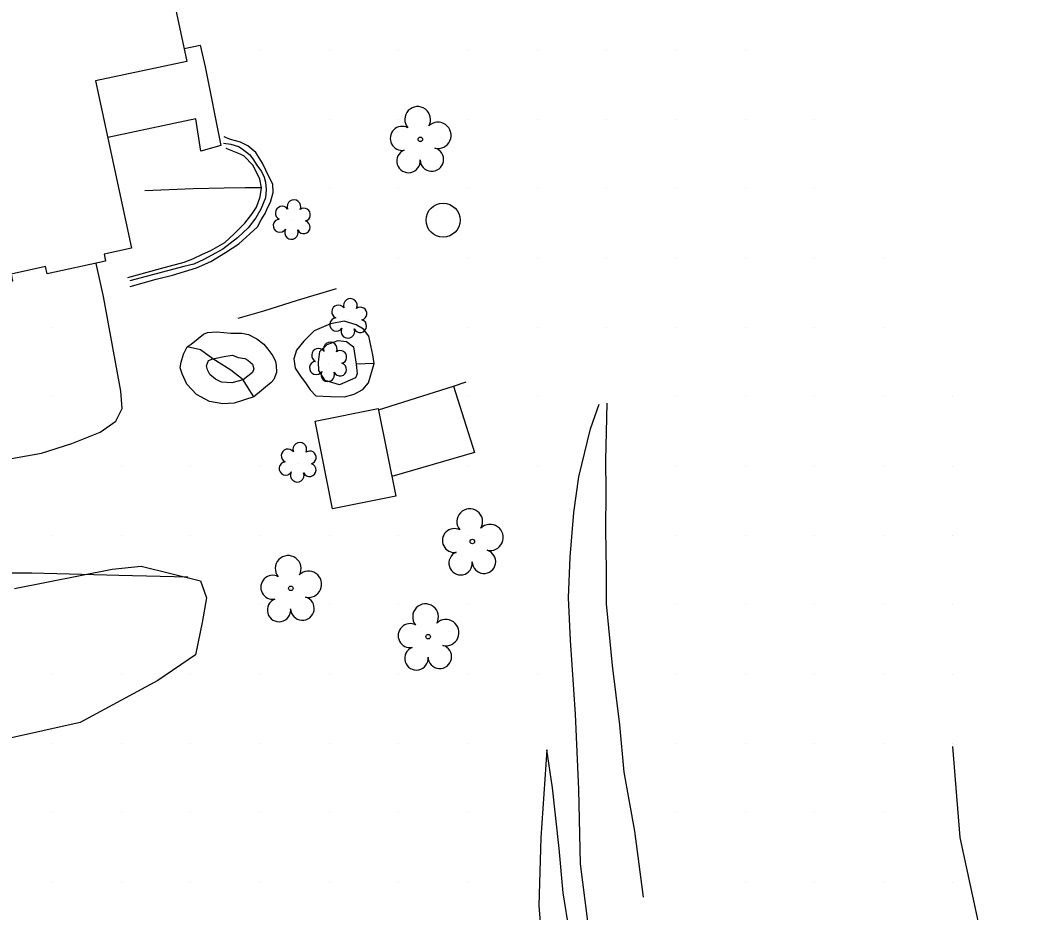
# Model space of a CAD drawing. Extents: x 1548934 to 1561348, y 809680 to 824075.
# Drawn here: x 1552125.4 to 1552269.6, y 810365.7 to 810494.3 of the extents above; entities that cross this region are included whole.
import ezdxf

# ---------------------------------------------------------------- set-up
doc = ezdxf.new("R2010")
doc.units = 0
for name, color, linetype in [('E_NCDOT_Vertical_Profile_Ground_Line', 7, 'Continuous'), ('Exist Building', 7, 'Continuous'), ('Exist DTM QL2 LIDAR Elevation Point', 7, 'Continuous'), ('Exist Other Culture Area Outline', 7, 'Continuous'), ('Exist Roads Soil', 7, 'Continuous'), ('Exist Utilities Other Pole CELL', 7, 'Continuous'), ('Exist Vegetation Shrub CELL', 7, 'Continuous'), ('Exist Vegetation Tree CELL', 7, 'Continuous'), ('Exist Vegetation Woods Line', 7, 'Continuous'), ('P_NCDOT_Vertical_Profile_Grade_Minor_Road', 7, 'Continuous'), ('P_RDY_Dimension_Text', 7, 'Continuous'), ('PH Exist DTM Breakline', 7, 'Continuous')]:
    doc.layers.add(name, color=color, linetype=linetype)

msp = doc.modelspace()

# ---------------------------------------------------------------- linework, layer by layer
at = {"layer": 'E_NCDOT_Vertical_Profile_Ground_Line'}
for points in [[(1552269.12, 810011.85), (1552259.92, 810023.16), (1552240.77, 810045.39), (1552214.34, 810080.42), (1552187.87, 810115.32), (1552162.13, 810150.99), (1552135.64, 810187.58), (1552109.72, 810225.45), (1552084.15, 810264.06), (1552058.91, 810303.06), (1552035.06, 810342.6), (1552011.64, 810381.93), (1551989.04, 810421.64), (1551966.75, 810462.54), (1551944.7, 810504.81), (1551922.38, 810547.42), (1551904.22, 810585.98), (1551891.94, 810609.51), (1551888.01, 810619.12)], [(1552253.41, 809998.89), (1552244.07, 810010.35), (1552226, 810034.01), (1552199.08, 810069.05), (1552172.73, 810104.35), (1552146.5, 810139.67), (1552120.17, 810176.34), (1552094.24, 810214.53), (1552068.08, 810253.47), (1552042.84, 810293.18), (1552018.16, 810332.72), (1551995.31, 810372.57), (1551972.35, 810412.52), (1551950.07, 810453.78), (1551927.46, 810496.24), (1551905.62, 810539.48), (1551886.94, 810576.33), (1551876.35, 810599.17), (1551872.14, 810607.03)]]:
    msp.add_open_spline(points, degree=3, dxfattribs=at)
at = {"layer": 'Exist Building'}
for points in [[(1552099.25, 810511.94), (1552142.43, 810521.19), (1552149.46, 810488.38), (1552136.3, 810485.57), (1552141.47, 810461.43), (1552137.51, 810460.58), (1552137.74, 810459.53), (1552129.3, 810457.72), (1552129.07, 810458.77), (1552124.09, 810457.7), (1552124.32, 810456.65), (1552115.66, 810454.8), (1552115.42, 810455.89), (1552111.82, 810455.12), (1552111.61, 810456.08), (1552103.73, 810454.4), (1552092.99, 810504.54), (1552100.49, 810506.15)], [(1552170.49, 810423.84), (1552167.97, 810436.47), (1552177.1, 810438.29), (1552179.62, 810425.66)]]:
    msp.add_lwpolyline(points, close=True, dxfattribs=at)
msp.add_lwpolyline([(1552154.75, 810476.6), (1552155.81, 810476.45), (1552156.93, 810476.11), (1552157.47, 810475.78), (1552158.51, 810474.93), (1552159, 810474.31), (1552159.58, 810473.41), (1552160.23, 810472.48), (1552160.63, 810471.67), (1552160.83, 810470.95), (1552160.9, 810469.87), (1552160.8, 810468.67), (1552160.16, 810467.07), (1552159.44, 810465.81), (1552158.33, 810464.35), (1552156.78, 810462.9), (1552154.66, 810461.3), (1552153.6, 810460.71), (1552151.92, 810459.8), (1552150.47, 810459.12), (1552149.02, 810458.76), (1552141.24, 810456.72)], dxfattribs=at)
at = {"layer": 'Exist DTM QL2 LIDAR Elevation Point'}
for p, q in [((1552160.03, 810489.97), (1552160.03, 810489.97)), ((1552170.03, 810489.97), (1552170.03, 810489.97)), ((1552180.03, 810489.97), (1552180.03, 810489.97)), ((1552190.03, 810489.97), (1552190.03, 810489.97)), ((1552200.03, 810489.97), (1552200.03, 810489.97)), ((1552210.04, 810489.97), (1552210.04, 810489.97)), ((1552220.04, 810489.97), (1552220.04, 810489.97)), ((1552230.04, 810489.97), (1552230.04, 810489.97)), ((1552170.03, 810479.97), (1552170.03, 810479.97)), ((1552180.03, 810479.97), (1552180.03, 810479.97)), ((1552190.03, 810479.97), (1552190.03, 810479.97)), ((1552200.03, 810479.97), (1552200.03, 810479.97)), ((1552210.04, 810479.97), (1552210.04, 810479.97)), ((1552220.04, 810479.97), (1552220.04, 810479.97)), ((1552230.04, 810479.97), (1552230.04, 810479.97)), ((1552240.04, 810479.97), (1552240.04, 810479.97)), ((1552170.03, 810469.97), (1552170.03, 810469.97)), ((1552180.03, 810469.97), (1552180.03, 810469.97)), ((1552190.03, 810469.97), (1552190.03, 810469.97)), ((1552200.03, 810469.97), (1552200.03, 810469.97)), ((1552210.04, 810469.97), (1552210.04, 810469.97)), ((1552220.04, 810469.97), (1552220.04, 810469.97)), ((1552230.04, 810469.97), (1552230.04, 810469.97)), ((1552240.04, 810469.97), (1552240.04, 810469.97)), ((1552180.03, 810459.97), (1552180.03, 810459.97)), ((1552190.03, 810459.97), (1552190.03, 810459.97)), ((1552200.03, 810459.97), (1552200.03, 810459.97)), ((1552210.04, 810459.97), (1552210.04, 810459.97)), ((1552220.04, 810459.97), (1552220.04, 810459.97)), ((1552230.04, 810459.97), (1552230.04, 810459.97)), ((1552240.04, 810459.97), (1552240.04, 810459.97)), ((1552250.04, 810459.97), (1552250.04, 810459.97)), ((1552130.03, 810449.97), (1552130.03, 810449.97)), ((1552190.03, 810449.97), (1552190.03, 810449.97)), ((1552200.03, 810449.97), (1552200.03, 810449.97)), ((1552210.04, 810449.97), (1552210.04, 810449.97)), ((1552220.04, 810449.97), (1552220.04, 810449.97)), ((1552230.04, 810449.97), (1552230.04, 810449.97)), ((1552240.04, 810449.97), (1552240.04, 810449.97)), ((1552250.04, 810449.97), (1552250.04, 810449.97)), ((1552130.03, 810439.97), (1552130.03, 810439.97)), ((1552190.03, 810439.97), (1552190.03, 810439.97)), ((1552200.03, 810439.97), (1552200.03, 810439.97)), ((1552220.04, 810439.97), (1552220.04, 810439.97)), ((1552230.04, 810439.97), (1552230.04, 810439.97)), ((1552240.04, 810439.97), (1552240.04, 810439.97)), ((1552250.04, 810439.97), (1552250.04, 810439.97)), ((1552260.04, 810439.97), (1552260.04, 810439.97)), ((1552140.03, 810429.97), (1552140.03, 810429.97)), ((1552150.03, 810429.97), (1552150.03, 810429.97)), ((1552160.03, 810429.97), (1552160.03, 810429.97)), ((1552180.03, 810429.97), (1552180.03, 810429.97)), ((1552190.03, 810429.97), (1552190.03, 810429.97)), ((1552200.03, 810429.97), (1552200.03, 810429.97)), ((1552220.04, 810429.97), (1552220.04, 810429.97)), ((1552230.04, 810429.97), (1552230.04, 810429.97)), ((1552240.04, 810429.97), (1552240.04, 810429.97)), ((1552250.04, 810429.97), (1552250.04, 810429.97)), ((1552260.04, 810429.97), (1552260.04, 810429.97)), ((1552130.03, 810419.96), (1552130.03, 810419.96)), ((1552140.03, 810419.96), (1552140.03, 810419.96)), ((1552150.03, 810419.96), (1552150.03, 810419.96)), ((1552160.03, 810419.96), (1552160.03, 810419.96)), ((1552170.03, 810419.96), (1552170.03, 810419.96)), ((1552180.03, 810419.96), (1552180.03, 810419.96)), ((1552190.03, 810419.96), (1552190.03, 810419.96)), ((1552220.04, 810419.96), (1552220.04, 810419.96)), ((1552230.04, 810419.96), (1552230.04, 810419.96)), ((1552240.04, 810419.96), (1552240.04, 810419.96)), ((1552250.04, 810419.96), (1552250.04, 810419.96)), ((1552260.04, 810419.96), (1552260.04, 810419.96)), ((1552160.03, 810409.96), (1552160.03, 810409.96)), ((1552170.03, 810409.96), (1552170.03, 810409.96)), ((1552180.03, 810409.96), (1552180.03, 810409.96)), ((1552190.03, 810409.96), (1552190.03, 810409.96)), ((1552220.04, 810409.96), (1552220.04, 810409.96)), ((1552230.04, 810409.96), (1552230.04, 810409.96)), ((1552240.04, 810409.96), (1552240.04, 810409.96)), ((1552250.04, 810409.96), (1552250.04, 810409.96)), ((1552260.04, 810409.96), (1552260.04, 810409.96)), ((1552130.03, 810399.96), (1552130.03, 810399.96)), ((1552140.03, 810399.96), (1552140.03, 810399.96)), ((1552150.03, 810399.96), (1552150.03, 810399.96)), ((1552160.03, 810399.96), (1552160.03, 810399.96)), ((1552170.03, 810399.96), (1552170.03, 810399.96)), ((1552180.03, 810399.96), (1552180.03, 810399.96)), ((1552190.03, 810399.96), (1552190.03, 810399.96)), ((1552200.03, 810399.96), (1552200.03, 810399.96)), ((1552220.04, 810399.96), (1552220.04, 810399.96)), ((1552230.04, 810399.96), (1552230.04, 810399.96)), ((1552240.04, 810399.96), (1552240.04, 810399.96)), ((1552250.04, 810399.96), (1552250.04, 810399.96)), ((1552260.04, 810399.96), (1552260.04, 810399.96)), ((1552130.03, 810389.96), (1552130.03, 810389.96)), ((1552140.03, 810389.96), (1552140.03, 810389.96)), ((1552150.03, 810389.96), (1552150.03, 810389.96)), ((1552160.03, 810389.96), (1552160.03, 810389.96)), ((1552170.03, 810389.96), (1552170.03, 810389.96)), ((1552180.03, 810389.96), (1552180.03, 810389.96)), ((1552190.03, 810389.96), (1552190.03, 810389.96)), ((1552220.04, 810389.96), (1552220.04, 810389.96)), ((1552230.04, 810389.96), (1552230.04, 810389.96)), ((1552240.04, 810389.96), (1552240.04, 810389.96)), ((1552250.04, 810389.96), (1552250.04, 810389.96)), ((1552260.04, 810389.96), (1552260.04, 810389.96)), ((1552130.03, 810379.96), (1552130.03, 810379.96)), ((1552140.03, 810379.96), (1552140.03, 810379.96)), ((1552150.03, 810379.96), (1552150.03, 810379.96)), ((1552160.03, 810379.96), (1552160.03, 810379.96)), ((1552170.03, 810379.96), (1552170.03, 810379.96)), ((1552180.03, 810379.96), (1552180.03, 810379.96)), ((1552190.03, 810379.96), (1552190.03, 810379.96)), ((1552220.04, 810379.96), (1552220.04, 810379.96)), ((1552230.04, 810379.96), (1552230.04, 810379.96)), ((1552240.04, 810379.96), (1552240.04, 810379.96)), ((1552250.04, 810379.96), (1552250.04, 810379.96)), ((1552260.04, 810379.96), (1552260.04, 810379.96)), ((1552130.03, 810369.96), (1552130.03, 810369.96)), ((1552140.03, 810369.96), (1552140.03, 810369.96)), ((1552150.03, 810369.96), (1552150.03, 810369.96)), ((1552160.03, 810369.96), (1552160.03, 810369.96)), ((1552170.03, 810369.96), (1552170.03, 810369.96)), ((1552180.03, 810369.96), (1552180.03, 810369.96)), ((1552190.03, 810369.96), (1552190.03, 810369.96)), ((1552230.04, 810369.96), (1552230.04, 810369.96)), ((1552240.04, 810369.96), (1552240.04, 810369.96)), ((1552250.04, 810369.96), (1552250.04, 810369.96)), ((1552260.04, 810369.96), (1552260.04, 810369.96))]:
    msp.add_line(p, q, dxfattribs=at)
at = {"layer": 'Exist Other Culture Area Outline'}
msp.add_lwpolyline([(1552149.06, 810490.22), (1552151.4, 810490.72), (1552152.09, 810487.59), (1552154.35, 810476.24), (1552151.47, 810475.43), (1552150.76, 810480.09), (1552138.06, 810477.39)], dxfattribs=at)
at = {"layer": 'Exist Roads Soil'}
msp.add_lwpolyline([(1552013.99, 810378.2), (1552015.2, 810383.91), (1552017.18, 810386.9), (1552019.5, 810389.68), (1552024.05, 810394.95), (1552027.82, 810398.41), (1552032.38, 810401.31), (1552038.49, 810404.59), (1552045.92, 810408), (1552055.19, 810412.16), (1552072.07, 810418.52), (1552087.08, 810423.45), (1552101.36, 810427.36), (1552117.09, 810429.84), (1552128.48, 810431.87), (1552132.89, 810433.27), (1552136.97, 810434.9), (1552139.21, 810436.46), (1552140.15, 810438.32), (1552139.95, 810440.79), (1552137.44, 810454.47), (1552136.38, 810459.24)], dxfattribs=at)
at = {"layer": 'Exist Utilities Other Pole CELL'}
msp.add_circle((1552186.45, 810465.47), 2.46, dxfattribs=at)
at = {"layer": 'Exist Vegetation Shrub CELL'}
for p, q in [((1552164.69, 810465.38), (1552164.69, 810465.38)), ((1552172.84, 810451.12), (1552172.84, 810451.12)), ((1552169.94, 810444.85), (1552169.94, 810444.85)), ((1552165.54, 810430.36), (1552165.54, 810430.36))]:
    msp.add_line(p, q, dxfattribs=at)
for centre, radius, start, end in [((1552164.92, 810467.42), 0.99, 334.8391, 200.4717), ((1552163.21, 810466.51), 0.968, 35.8908, 245.4216), ((1552166.36, 810466.25), 0.929, 284.4567, 126.0861), ((1552162.89, 810464.67), 0.955, 95.1099, 327.9534), ((1552166.33, 810464.45), 0.937, 204.9913, 73.4601), ((1552164.56, 810463.7), 0.984, 151.2797, 21.387), ((1552173.07, 810453.16), 0.99, 334.8391, 200.4717), ((1552171.35, 810452.24), 0.968, 35.8908, 245.4216), ((1552174.51, 810451.99), 0.929, 284.4567, 126.0861), ((1552171.04, 810450.41), 0.955, 95.1099, 327.9534), ((1552174.47, 810450.19), 0.937, 204.9913, 73.4601), ((1552172.71, 810449.43), 0.984, 151.2797, 21.387), ((1552170.17, 810446.89), 0.99, 334.8391, 200.4717), ((1552168.46, 810445.98), 0.968, 35.8908, 245.4216), ((1552171.61, 810445.72), 0.929, 284.4567, 126.0861), ((1552168.14, 810444.15), 0.955, 95.1099, 327.9534), ((1552171.58, 810443.92), 0.937, 204.9913, 73.4601), ((1552169.81, 810443.17), 0.984, 151.2797, 21.387), ((1552165.77, 810432.4), 0.99, 334.8391, 200.4717), ((1552164.06, 810431.48), 0.968, 35.8908, 245.4216), ((1552167.21, 810431.23), 0.929, 284.4567, 126.0861), ((1552163.74, 810429.65), 0.955, 95.1099, 327.9534), ((1552167.18, 810429.43), 0.937, 204.9913, 73.4601), ((1552165.41, 810428.67), 0.984, 151.2797, 21.387)]:
    msp.add_arc(centre, radius, start, end, dxfattribs=at)
at = {"layer": 'Exist Vegetation Tree CELL'}
for p, q in [((1552183.16, 810477.12), (1552183.16, 810477.12)), ((1552190.68, 810419.1), (1552190.68, 810419.1)), ((1552164.47, 810412.35), (1552164.47, 810412.35)), ((1552184.3, 810405.38), (1552184.3, 810405.38))]:
    msp.add_line(p, q, dxfattribs=at)
for centre in [(1552183.16, 810477.12), (1552190.68, 810419.1), (1552164.47, 810412.35), (1552184.3, 810405.38)]:
    msp.add_circle(centre, 0.326, dxfattribs=at)
for centre, radius, start, end in [((1552182.78, 810479.99), 1.86, 330.1651, 219.7134), ((1552185.71, 810477.7), 1.9, 257.1011, 134.1999), ((1552180.56, 810477.27), 1.73, 62.6636, 279.3457), ((1552181.46, 810474), 1.69, 111.5671, 6.231), ((1552184.83, 810474.22), 1.7, 181.2822, 74.56), ((1552190.3, 810421.97), 1.86, 330.1651, 219.7134), ((1552193.23, 810419.69), 1.9, 257.1011, 134.1999), ((1552188.08, 810419.25), 1.73, 62.6636, 279.3457), ((1552188.98, 810415.98), 1.69, 111.5671, 6.231), ((1552192.35, 810416.2), 1.7, 181.2822, 74.56), ((1552164.09, 810415.22), 1.86, 330.1651, 219.7134), ((1552167.02, 810412.94), 1.9, 257.1011, 134.1999), ((1552161.87, 810412.5), 1.73, 62.6636, 279.3457), ((1552162.77, 810409.23), 1.69, 111.5671, 6.231), ((1552166.15, 810409.45), 1.7, 181.2822, 74.56), ((1552183.92, 810408.25), 1.86, 330.1651, 219.7134), ((1552181.7, 810405.53), 1.73, 62.6636, 279.3457), ((1552186.85, 810405.96), 1.9, 257.1011, 134.1999), ((1552182.6, 810402.25), 1.69, 111.5671, 6.231), ((1552185.98, 810402.48), 1.7, 181.2822, 74.56)]:
    msp.add_arc(centre, radius, start, end, dxfattribs=at)
at = {"layer": 'Exist Vegetation Woods Line'}
for points in [[(1552124.59, 810412.34), (1552138.69, 810415.11), (1552142.86, 810415.56), (1552151.43, 810413.42)], [(1552151.43, 810413.42), (1552152.31, 810410.96), (1552151.66, 810407.43), (1552150.72, 810402.76), (1552145.27, 810399.08), (1552134.09, 810393.01), (1552090.06, 810383.2)], [(1552314.23, 810337.27), (1552314.45, 810323.99), (1552312.34, 810311.44), (1552309.57, 810300.74), (1552306.59, 810287.71), (1552304.62, 810280.59), (1552300.86, 810279.95), (1552291.44, 810288.38), (1552284.97, 810298.73), (1552280.66, 810306.9), (1552277.34, 810320.11), (1552275.03, 810329), (1552272.99, 810337.64), (1552267.52, 810351.99), (1552264.38, 810361.28), (1552261.07, 810376.4), (1552260.02, 810389.55)]]:
    msp.add_lwpolyline(points, dxfattribs=at)
at = {"layer": 'P_NCDOT_Vertical_Profile_Grade_Minor_Road'}
msp.add_open_spline([(1551879.82, 810614.21), (1551884.04, 810605.38), (1551895.16, 810581.81), (1551913.82, 810543.91), (1551935.87, 810500.72), (1551958.31, 810458.4), (1551980.95, 810417.47), (1552003.45, 810377.53), (1552026.54, 810337.94), (1552050.88, 810298.39), (1552075.93, 810258.79), (1552101.83, 810219.9), (1552127.9, 810181.92), (1552154.01, 810145.19), (1552180.07, 810109.84), (1552206.52, 810074.71), (1552233.37, 810039.85), (1552251.61, 810016.53), (1552260.84, 810005.28)], degree=3, dxfattribs=at)
at = {"layer": 'P_RDY_Dimension_Text'}
for points in [[(1552177.14, 810438.1), (1552187.97, 810441.54), (1552189.76, 810442.13)], [(1552187.97, 810441.54), (1552190.97, 810431.94), (1552179.06, 810428.48)]]:
    msp.add_lwpolyline(points, dxfattribs=at)
at = {"layer": 'PH Exist DTM Breakline'}
for points in [[(1552141.28, 810455.91), (1552145.03, 810456.98), (1552147.38, 810457.55), (1552150.87, 810458.57), (1552152.91, 810459.52), (1552155.05, 810460.82), (1552156.95, 810462.04), (1552158.57, 810463.52), (1552159.65, 810464.53), (1552160.19, 810465.53), (1552160.77, 810466.41), (1552161.1, 810467.24), (1552161.52, 810468.07), (1552161.92, 810469.47), (1552161.9, 810470.67), (1552161.35, 810471.69), (1552160.38, 810473.67), (1552159.42, 810475.21), (1552158.27, 810476.19), (1552157.19, 810476.7), (1552155.79, 810477.1), (1552154.84, 810477.48)], [(1552140.96, 810457.19), (1552145.65, 810458.5), (1552149.09, 810459.42), (1552150.31, 810459.9), (1552151.74, 810460.54), (1552152.93, 810461.1), (1552154.95, 810462.23), (1552156.29, 810463.51), (1552157.85, 810465.05), (1552158.87, 810466.32), (1552159.53, 810467.36), (1552160.04, 810468.84), (1552160.25, 810470.13), (1552160.02, 810471.39), (1552159.06, 810473.34), (1552157.71, 810474.74), (1552156.85, 810475.15), (1552155.13, 810475.79)], [(1552160.25, 810470.13), (1552157.87, 810470.13), (1552154.84, 810470.08), (1552150.39, 810469.97), (1552143.4, 810469.72)], [(1552171.03, 810455.57), (1552165.41, 810453.89), (1552160.52, 810452.34), (1552156.85, 810451.29)], [(1552176.5, 810444.77), (1552176.3, 810446.06), (1552175.74, 810448.71), (1552174.98, 810449.74), (1552173.91, 810450.39), (1552172.18, 810450.88), (1552170.21, 810450.49), (1552167.84, 810449.51), (1552166.37, 810448.01), (1552165.3, 810446.73), (1552164.9, 810445.48), (1552165.12, 810444.14), (1552165.85, 810442.95), (1552166.68, 810441.86), (1552167.26, 810440.97), (1552168.07, 810440.11), (1552170.18, 810440.02), (1552172.21, 810439.97), (1552173.63, 810440.35), (1552174.87, 810441.05), (1552175.69, 810441.99), (1552176.5, 810444.77), (1552173.93, 810444.7), (1552174.04, 810443.31), (1552173.8, 810442.71), (1552171.51, 810441.7), (1552169.43, 810442.32), (1552168.51, 810443.8), (1552168.48, 810444.96), (1552168.65, 810446.51), (1552169.7, 810447.52), (1552171.31, 810448.1), (1552172.52, 810447.95), (1552173.51, 810447.2), (1552173.93, 810444.7)], [(1552159.12, 810439.98), (1552156.31, 810439.07), (1552154.68, 810438.98), (1552152.72, 810439.32), (1552150.88, 810440.32), (1552149.45, 810441.83), (1552148.79, 810443.3), (1552148.52, 810444.18), (1552148.67, 810445), (1552148.98, 810446.15), (1552149.51, 810447.19), (1552150.09, 810447.57), (1552151.1, 810448.38), (1552151.86, 810449.01), (1552152.44, 810449.26), (1552153.81, 810449.35), (1552154.82, 810449.26), (1552155.8, 810449.16), (1552157.42, 810449.16), (1552158.38, 810448.96), (1552159.59, 810448.36), (1552160.58, 810447.59), (1552161.15, 810446.86), (1552161.86, 810445.89), (1552162.27, 810445.1), (1552162.38, 810444.56), (1552162.4, 810443.49), (1552162.03, 810442.5), (1552161.62, 810442.04), (1552159.12, 810439.98), (1552158.21, 810441.41), (1552157.61, 810442.45), (1552155.94, 810441.99), (1552154.47, 810442.09), (1552153.59, 810442.54), (1552152.77, 810443.19), (1552152.44, 810443.88), (1552152.28, 810444.45), (1552152.58, 810445.23), (1552153.22, 810445.46), (1552155.09, 810445.86), (1552156.08, 810445.99), (1552156.88, 810445.64), (1552157.83, 810445.49), (1552158.26, 810445.28), (1552158.93, 810444.67), (1552159.15, 810444.03), (1552158.94, 810443.51), (1552157.61, 810442.45), (1552155.82, 810443.83), (1552153.22, 810445.46), (1552151.45, 810446.76), (1552149.51, 810447.19)], [(1552207.91, 810334.24), (1552210.36, 810339.83), (1552210.42, 810343.93), (1552208.81, 810354.83), (1552207.28, 810364.65), (1552206.28, 810372.59), (1552206.04, 810383.32), (1552205.56, 810394.22), (1552204.85, 810404.89), (1552204.56, 810410.98), (1552204.78, 810416.86), (1552205.31, 810423.29), (1552206.03, 810428.43), (1552207.73, 810435.36), (1552208.99, 810438.92)], [(1552215.38, 810367.82), (1552214.14, 810377.34), (1552212.59, 810385.84), (1552211.95, 810392.66), (1552210.92, 810401.22), (1552210.02, 810410.14), (1552210.04, 810414.99), (1552209.92, 810420.73), (1552209.99, 810426.32), (1552209.92, 810430.91), (1552210.02, 810434.9), (1552210.13, 810439.09)], [(1552119.15, 810414.6), (1552127.09, 810414.61), (1552139.64, 810414.24), (1552149.59, 810414.02)], [(1552209.13, 810326.56), (1552207.91, 810334.24), (1552207.64, 810340.79), (1552206.99, 810349.85), (1552205.92, 810356.25), (1552204.71, 810362.77), (1552203.76, 810368.44), (1552203.23, 810374.84), (1552202.26, 810383.56), (1552201.42, 810389.05), (1552200.57, 810376.36), (1552200.28, 810366.62), (1552200.88, 810358.65), (1552201.55, 810348.48), (1552202.26, 810336.44), (1552204.73, 810329.12), (1552205.72, 810324.85), (1552207.7, 810320.04), (1552210.01, 810316.09), (1552209.13, 810326.56)]]:
    msp.add_lwpolyline(points, dxfattribs=at)

doc.saveas('drawing.dxf')
